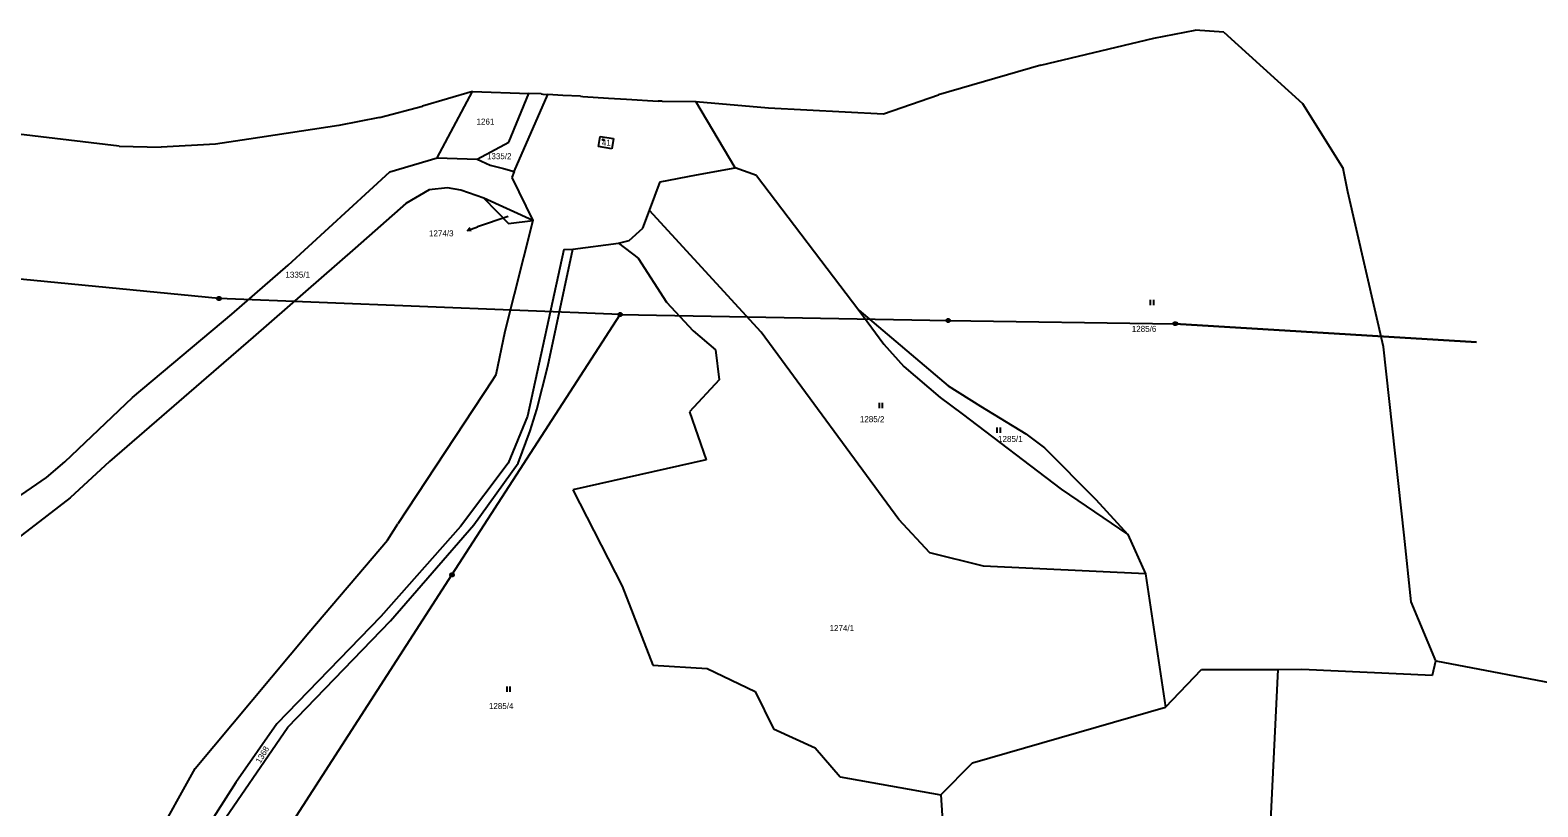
# Model space of a CAD drawing. Extents: x -852001 to -842497, y -1063614 to -1052182.
# Drawn here: x -843350.2 to -842923.7, y -1061084.1 to -1060864.4 of the extents above; entities that cross this region are included whole.
import ezdxf

# ---------------------------------------------------------------- set-up
doc = ezdxf.new("R2010")
doc.units = 0
for name, color, linetype in [('Default', 7, 'Continuous'), ('KN_HRANICE', 7, 'Continuous'), ('KN_KULTURY', 7, 'Continuous'), ('KN_PARCELY', 7, 'Continuous'), ('KN_VEDENI', 7, 'Continuous')]:
    doc.layers.add(name, color=color, linetype=linetype)

# ---------------------------------------------------------------- blocks, each defined once
blk = doc.blocks.new('306')
at = {"layer": 'Default'}
for p, q in [((-0.5, 1.5), (-0.5, 0)), ((0.5, 0), (0.5, 1.5))]:
    blk.add_line(p, q, dxfattribs=at)
blk = doc.blocks.new('10292')
at = {"layer": 'Default'}
blk.add_line((0, 3), (0, 0), dxfattribs=at)
blk.add_lwpolyline([(-0.5, 2), (0, 3), (0.5, 2)], dxfattribs=at)
blk = doc.blocks.new('402')
at = {"layer": 'Default'}
blk.add_lwpolyline([(0.09, 0.15), (0.18, 0), (0.09, -0.15), (-0.09, -0.15), (-0.18, 0), (-0.09, 0.15), (0.09, 0.15)], dxfattribs=at)
blk = doc.blocks.new('601')
at = {"layer": 'Default'}
blk.add_lwpolyline([(-0.15, 0.48), (0.16, 0.48), (0.41, 0.3), (0.51, 0.01), (0.41, -0.28), (0.16, -0.46), (-0.15, -0.46), (-0.4, -0.28), (-0.5, 0.01), (-0.4, 0.3), (-0.15, 0.48), (-0.12, 0.44), (0.12, 0.44), (0.28, 0.36), (-0.28, 0.36), (-0.36, 0.28), (0.36, 0.28), (0.36, 0.2), (-0.36, 0.2), (-0.4, 0.12), (0.4, 0.12), (0.44, 0.04), (-0.44, 0.04), (-0.44, -0.04), (0.44, -0.04), (0.41, -0.12), (-0.4, -0.12), (-0.39, -0.2), (0.42, -0.2), (0.37, -0.28), (-0.35, -0.28), (-0.27, -0.36), (0.29, -0.36), (0.18, -0.44), (-0.16, -0.44)], dxfattribs=at)

msp = doc.modelspace()

# ---------------------------------------------------------------- linework, layer by layer
at = {"layer": 'KN_HRANICE'}
for p, q in [((-843064.32, -1060874.28), (-843032.31, -1060866.65)), ((-843064.32, -1060874.28), (-843032.31, -1060866.65)), ((-843032.31, -1060866.65), (-843020.63, -1060864.4)), ((-843032.31, -1060866.65), (-843020.63, -1060864.4)), ((-843012.57, -1060864.94), (-843020.63, -1060864.4)), ((-843012.57, -1060864.94), (-843020.63, -1060864.4)), ((-843012.57, -1060864.94), (-842990.23, -1060885.14)), ((-843012.57, -1060864.94), (-842990.23, -1060885.14)), ((-843064.32, -1060874.28), (-843093.26, -1060882.66)), ((-843064.32, -1060874.28), (-843093.26, -1060882.66)), ((-843225.11, -1060881.71), (-843239.22, -1060885.87)), ((-843225.11, -1060881.71), (-843239.22, -1060885.87)), ((-843235.12, -1060900.55), (-843225.11, -1060881.71)), ((-843235.12, -1060900.55), (-843225.11, -1060881.71)), ((-843225.11, -1060881.71), (-843209.15, -1060882.31)), ((-843225.11, -1060881.71), (-843209.15, -1060882.31)), ((-843214.79, -1060896.05), (-843209.15, -1060882.31)), ((-843214.79, -1060896.05), (-843209.15, -1060882.31)), ((-843213.33, -1060904.4), (-843203.75, -1060882.57)), ((-843213.33, -1060904.4), (-843203.75, -1060882.57)), ((-843205.7, -1060882.44), (-843209.15, -1060882.31)), ((-843205.7, -1060882.44), (-843209.15, -1060882.31)), ((-843205.7, -1060882.44), (-843205.23, -1060882.46)), ((-843205.7, -1060882.44), (-843205.23, -1060882.46)), ((-843205.23, -1060882.46), (-843203.75, -1060882.57)), ((-843205.23, -1060882.46), (-843203.75, -1060882.57)), ((-843199.54, -1060882.89), (-843203.75, -1060882.57)), ((-843199.54, -1060882.89), (-843203.75, -1060882.57)), ((-843194.49, -1060883.11), (-843199.54, -1060882.89)), ((-843194.49, -1060883.11), (-843199.54, -1060882.89)), ((-843194.49, -1060883.11), (-843193.83, -1060883.16)), ((-843194.49, -1060883.11), (-843193.83, -1060883.16)), ((-843193.83, -1060883.16), (-843186.65, -1060883.65)), ((-843193.83, -1060883.16), (-843186.65, -1060883.65)), ((-843186.65, -1060883.65), (-843181.53, -1060883.94)), ((-843186.65, -1060883.65), (-843181.53, -1060883.94)), ((-843181.53, -1060883.94), (-843172.6, -1060884.44)), ((-843181.53, -1060883.94), (-843172.6, -1060884.44)), ((-843108.83, -1060888.03), (-843093.26, -1060882.66)), ((-843108.83, -1060888.03), (-843093.26, -1060882.66)), ((-843251.36, -1060889.09), (-843239.22, -1060885.87)), ((-843251.36, -1060889.09), (-843239.22, -1060885.87)), ((-843171.4, -1060884.51), (-843172.6, -1060884.44)), ((-843171.4, -1060884.51), (-843172.6, -1060884.44)), ((-843171.4, -1060884.51), (-843161.91, -1060884.61)), ((-843171.4, -1060884.51), (-843161.91, -1060884.61)), ((-843150.73, -1060903.38), (-843161.91, -1060884.61)), ((-843161.91, -1060884.61), (-843141.32, -1060886.33)), ((-843150.73, -1060903.38), (-843161.91, -1060884.61)), ((-843161.91, -1060884.61), (-843141.32, -1060886.33)), ((-843141.32, -1060886.33), (-843108.83, -1060888.03)), ((-843141.32, -1060886.33), (-843108.83, -1060888.03)), ((-842990.23, -1060885.14), (-842978.75, -1060903.57)), ((-842990.23, -1060885.14), (-842978.75, -1060903.57)), ((-843262.86, -1060891.35), (-843288.37, -1060895.21)), ((-843262.86, -1060891.35), (-843288.37, -1060895.21)), ((-843251.36, -1060889.09), (-843262.86, -1060891.35)), ((-843251.36, -1060889.09), (-843262.86, -1060891.35)), ((-843325.03, -1060897.23), (-843357.51, -1060893.3)), ((-843325.03, -1060897.23), (-843357.51, -1060893.3)), ((-843297.83, -1060896.61), (-843313.19, -1060897.47)), ((-843297.83, -1060896.61), (-843313.19, -1060897.47)), ((-843288.37, -1060895.21), (-843297.83, -1060896.61)), ((-843288.37, -1060895.21), (-843297.83, -1060896.61)), ((-843223.73, -1060900.84), (-843214.79, -1060896.05)), ((-843223.73, -1060900.84), (-843214.79, -1060896.05)), ((-843189.44, -1060897.32), (-843188.98, -1060894.44)), ((-843189.44, -1060897.32), (-843188.98, -1060894.44)), ((-843188.98, -1060894.44), (-843185.15, -1060895.05)), ((-843188.98, -1060894.44), (-843185.15, -1060895.05)), ((-843185.15, -1060895.05), (-843185.63, -1060897.93)), ((-843185.15, -1060895.05), (-843185.63, -1060897.93)), ((-843325.03, -1060897.23), (-843313.19, -1060897.47)), ((-843325.03, -1060897.23), (-843313.19, -1060897.47)), ((-843248.48, -1060904.49), (-843235.12, -1060900.55)), ((-843248.48, -1060904.49), (-843235.12, -1060900.55)), ((-843235.12, -1060900.55), (-843223.73, -1060900.84)), ((-843235.12, -1060900.55), (-843223.73, -1060900.84)), ((-843223.73, -1060900.84), (-843220.1, -1060902.56)), ((-843223.73, -1060900.84), (-843220.1, -1060902.56)), ((-843185.63, -1060897.93), (-843189.44, -1060897.32)), ((-843185.63, -1060897.93), (-843189.44, -1060897.32)), ((-843277.23, -1060930.87), (-843248.48, -1060904.49)), ((-843277.23, -1060930.87), (-843248.48, -1060904.49)), ((-843220.1, -1060902.56), (-843216.33, -1060903.57)), ((-843220.1, -1060902.56), (-843216.33, -1060903.57)), ((-843216.33, -1060903.57), (-843213.33, -1060904.4)), ((-843216.33, -1060903.57), (-843213.33, -1060904.4)), ((-843213.33, -1060904.4), (-843213.93, -1060906.06)), ((-843213.33, -1060904.4), (-843213.93, -1060906.06)), ((-843171.95, -1060907.34), (-843161.71, -1060905.31)), ((-843171.95, -1060907.34), (-843161.71, -1060905.31)), ((-843161.71, -1060905.31), (-843150.73, -1060903.38)), ((-843161.71, -1060905.31), (-843150.73, -1060903.38)), ((-843144.7, -1060905.52), (-843150.73, -1060903.38)), ((-843144.7, -1060905.52), (-843150.73, -1060903.38)), ((-843144.7, -1060905.52), (-843115.75, -1060943.6)), ((-843144.7, -1060905.52), (-843115.75, -1060943.6)), ((-842977.46, -1060910.13), (-842978.75, -1060903.57)), ((-842977.46, -1060910.13), (-842978.75, -1060903.57)), ((-843237.37, -1060909.57), (-843243.96, -1060913.41)), ((-843237.37, -1060909.57), (-843243.96, -1060913.41)), ((-843232.2, -1060908.98), (-843237.37, -1060909.57)), ((-843232.2, -1060908.98), (-843237.37, -1060909.57)), ((-843228.36, -1060909.65), (-843232.2, -1060908.98)), ((-843228.36, -1060909.65), (-843232.2, -1060908.98)), ((-843221.86, -1060911.9), (-843228.36, -1060909.65)), ((-843221.86, -1060911.9), (-843228.36, -1060909.65)), ((-843213.93, -1060906.06), (-843208.03, -1060918.24)), ((-843213.93, -1060906.06), (-843208.03, -1060918.24)), ((-843175, -1060915.37), (-843171.95, -1060907.34)), ((-843175, -1060915.37), (-843171.95, -1060907.34)), ((-843243.96, -1060913.41), (-843258.31, -1060926.09)), ((-843243.96, -1060913.41), (-843258.31, -1060926.09)), ((-843208.03, -1060918.24), (-843221.86, -1060911.9)), ((-843221.86, -1060911.9), (-843214.93, -1060919.08)), ((-843208.03, -1060918.24), (-843221.86, -1060911.9)), ((-843221.86, -1060911.9), (-843214.93, -1060919.08)), ((-842967.37, -1060953.92), (-842977.46, -1060910.13)), ((-842967.37, -1060953.92), (-842977.46, -1060910.13)), ((-843208.03, -1060918.24), (-843215.95, -1060949.67)), ((-843208.03, -1060918.24), (-843215.95, -1060949.67)), ((-843214.93, -1060919.08), (-843208.03, -1060918.24)), ((-843214.93, -1060919.08), (-843208.03, -1060918.24)), ((-843176.93, -1060920.36), (-843175, -1060915.37)), ((-843176.93, -1060920.36), (-843175, -1060915.37)), ((-843143.39, -1060949.78), (-843175, -1060915.37)), ((-843143.39, -1060949.78), (-843175, -1060915.37)), ((-843180.81, -1060923.87), (-843176.93, -1060920.36)), ((-843180.81, -1060923.87), (-843176.93, -1060920.36)), ((-843258.31, -1060926.09), (-843287.12, -1060951.22)), ((-843258.31, -1060926.09), (-843287.12, -1060951.22)), ((-843199.26, -1060926.45), (-843209.54, -1060973.59)), ((-843199.26, -1060926.45), (-843209.54, -1060973.59)), ((-843203.81, -1060959.45), (-843196.68, -1060926.36)), ((-843203.81, -1060959.45), (-843196.68, -1060926.36)), ((-843199.26, -1060926.45), (-843196.68, -1060926.36)), ((-843199.26, -1060926.45), (-843196.68, -1060926.36)), ((-843196.68, -1060926.36), (-843183.76, -1060924.6)), ((-843196.68, -1060926.36), (-843183.76, -1060924.6)), ((-843183.76, -1060924.6), (-843180.81, -1060923.87)), ((-843183.76, -1060924.6), (-843180.81, -1060923.87)), ((-843183.76, -1060924.6), (-843178.22, -1060928.93)), ((-843183.76, -1060924.6), (-843178.22, -1060928.93)), ((-843293.16, -1060944.7), (-843277.23, -1060930.87)), ((-843293.16, -1060944.7), (-843277.23, -1060930.87)), ((-843178.22, -1060928.93), (-843170.21, -1060941.29)), ((-843178.22, -1060928.93), (-843170.21, -1060941.29)), ((-843170.21, -1060941.29), (-843162.66, -1060949.41)), ((-843170.21, -1060941.29), (-843162.66, -1060949.41)), ((-843115.75, -1060943.6), (-843090.55, -1060965)), ((-843115.75, -1060943.6), (-843108.75, -1060953.18)), ((-843115.75, -1060943.6), (-843090.55, -1060965)), ((-843115.75, -1060943.6), (-843108.75, -1060953.18)), ((-843321.26, -1060968.32), (-843293.16, -1060944.7)), ((-843321.26, -1060968.32), (-843293.16, -1060944.7)), ((-843287.12, -1060951.22), (-843327.82, -1060986.38)), ((-843287.12, -1060951.22), (-843327.82, -1060986.38)), ((-843215.95, -1060949.67), (-843218.53, -1060961.86)), ((-843215.95, -1060949.67), (-843218.53, -1060961.86)), ((-843162.66, -1060949.41), (-843156.37, -1060954.79)), ((-843162.66, -1060949.41), (-843156.37, -1060954.79)), ((-843104.5, -1061002.79), (-843143.39, -1060949.78)), ((-843104.5, -1061002.79), (-843143.39, -1060949.78)), ((-843156.37, -1060954.79), (-843155.34, -1060963.26)), ((-843156.37, -1060954.79), (-843155.34, -1060963.26)), ((-843108.75, -1060953.18), (-843103.03, -1060959.54)), ((-843108.75, -1060953.18), (-843103.03, -1060959.54)), ((-842961.46, -1061007.26), (-842967.37, -1060953.92)), ((-842961.46, -1061007.26), (-842967.37, -1060953.92)), ((-843206.9, -1060971.7), (-843203.81, -1060959.45)), ((-843206.9, -1060971.7), (-843203.81, -1060959.45)), ((-843103.03, -1060959.54), (-843092.79, -1060968.31)), ((-843103.03, -1060959.54), (-843092.79, -1060968.31)), ((-843219.46, -1060963.42), (-843246.2, -1061004)), ((-843219.46, -1060963.42), (-843246.2, -1061004)), ((-843218.53, -1060961.86), (-843219.46, -1060963.42)), ((-843218.53, -1060961.86), (-843219.46, -1060963.42)), ((-843155.34, -1060963.26), (-843163.69, -1060972.3)), ((-843155.34, -1060963.26), (-843163.69, -1060972.3)), ((-843090.55, -1060965), (-843081.35, -1060970.7)), ((-843090.55, -1060965), (-843081.35, -1060970.7)), ((-843340.43, -1060986.5), (-843321.26, -1060968.32)), ((-843340.43, -1060986.5), (-843321.26, -1060968.32)), ((-843092.79, -1060968.31), (-843086.55, -1060972.88)), ((-843092.79, -1060968.31), (-843086.55, -1060972.88)), ((-843209.54, -1060973.59), (-843215.02, -1060986.91)), ((-843209.54, -1060973.59), (-843215.02, -1060986.91)), ((-843208.73, -1060977.76), (-843206.9, -1060971.7)), ((-843208.73, -1060977.76), (-843206.9, -1060971.7)), ((-843163.69, -1060972.3), (-843159, -1060985.92)), ((-843163.69, -1060972.3), (-843159, -1060985.92)), ((-843086.55, -1060972.88), (-843058.5, -1060994.2)), ((-843086.55, -1060972.88), (-843058.5, -1060994.2)), ((-843081.35, -1060970.7), (-843068.56, -1060978.6)), ((-843081.35, -1060970.7), (-843068.56, -1060978.6)), ((-843212.16, -1060986.9), (-843208.73, -1060977.76)), ((-843212.16, -1060986.9), (-843208.73, -1060977.76)), ((-843068.56, -1060978.6), (-843063.26, -1060982.5)), ((-843068.56, -1060978.6), (-843063.26, -1060982.5)), ((-843063.26, -1060982.5), (-843048.77, -1060997.1)), ((-843063.26, -1060982.5), (-843048.77, -1060997.1)), ((-843345.65, -1060990.89), (-843340.43, -1060986.5)), ((-843345.65, -1060990.89), (-843340.43, -1060986.5)), ((-843327.82, -1060986.38), (-843338.91, -1060996.63)), ((-843327.82, -1060986.38), (-843338.91, -1060996.63)), ((-843159, -1060985.92), (-843196.74, -1060994.44)), ((-843159, -1060985.92), (-843196.74, -1060994.44)), ((-843381.23, -1061015.4), (-843345.65, -1060990.89)), ((-843381.23, -1061015.4), (-843345.65, -1060990.89)), ((-843215.02, -1060986.91), (-843228.52, -1061004.77)), ((-843215.02, -1060986.91), (-843228.52, -1061004.77)), ((-843224.73, -1061004.27), (-843212.16, -1060986.9)), ((-843224.73, -1061004.27), (-843212.16, -1060986.9)), ((-843196.74, -1060994.44), (-843182.79, -1061021.68)), ((-843196.74, -1060994.44), (-843182.79, -1061021.68)), ((-843058.5, -1060994.2), (-843039.68, -1061007.03)), ((-843058.5, -1060994.2), (-843039.68, -1061007.03)), ((-843338.91, -1060996.63), (-843345.5, -1061001.79)), ((-843338.91, -1060996.63), (-843345.5, -1061001.79)), ((-843048.77, -1060997.1), (-843039.68, -1061007.03)), ((-843048.77, -1060997.1), (-843039.68, -1061007.03)), ((-843345.5, -1061001.79), (-843365.29, -1061016.94)), ((-843345.5, -1061001.79), (-843365.29, -1061016.94)), ((-843095.72, -1061012.25), (-843104.5, -1061002.79)), ((-843095.72, -1061012.25), (-843104.5, -1061002.79)), ((-843228.52, -1061004.77), (-843251.03, -1061030.24)), ((-843228.52, -1061004.77), (-843251.03, -1061030.24)), ((-843249.11, -1061008.62), (-843246.2, -1061004)), ((-843249.11, -1061008.62), (-843246.2, -1061004)), ((-843248.28, -1061031.48), (-843224.73, -1061004.27)), ((-843248.28, -1061031.48), (-843224.73, -1061004.27)), ((-843039.68, -1061007.03), (-843034.71, -1061018.15)), ((-843039.68, -1061007.03), (-843034.71, -1061018.15)), ((-842959.53, -1061026.07), (-842961.46, -1061007.26)), ((-842959.53, -1061026.07), (-842961.46, -1061007.26)), ((-843271.39, -1061034.78), (-843249.11, -1061008.62)), ((-843271.39, -1061034.78), (-843249.11, -1061008.62)), ((-843080.49, -1061016.03), (-843095.72, -1061012.25)), ((-843080.49, -1061016.03), (-843095.72, -1061012.25)), ((-843034.71, -1061018.15), (-843080.49, -1061016.03)), ((-843034.71, -1061018.15), (-843080.49, -1061016.03)), ((-843034.71, -1061018.15), (-843029, -1061055.88)), ((-843034.71, -1061018.15), (-843029, -1061055.88)), ((-843182.79, -1061021.68), (-843174.09, -1061043.99)), ((-843182.79, -1061021.68), (-843174.09, -1061043.99)), ((-842952.56, -1061042.8), (-842959.53, -1061026.07)), ((-842952.56, -1061042.8), (-842959.53, -1061026.07)), ((-843251.03, -1061030.24), (-843280.43, -1061060.56)), ((-843251.03, -1061030.24), (-843280.43, -1061060.56)), ((-843277.32, -1061061.53), (-843248.28, -1061031.48)), ((-843277.32, -1061061.53), (-843248.28, -1061031.48)), ((-843303.51, -1061073.19), (-843271.39, -1061034.78)), ((-843303.51, -1061073.19), (-843271.39, -1061034.78)), ((-843174.09, -1061043.99), (-843158.65, -1061044.91)), ((-843174.09, -1061043.99), (-843158.65, -1061044.91)), ((-843158.65, -1061044.91), (-843145.15, -1061051.43)), ((-843158.65, -1061044.91), (-843145.15, -1061051.43)), ((-843029, -1061055.88), (-843018.85, -1061045.26)), ((-843029, -1061055.88), (-843018.85, -1061045.26)), ((-843018.85, -1061045.26), (-842997.27, -1061045.19)), ((-843018.85, -1061045.26), (-842997.27, -1061045.19)), ((-842997.27, -1061045.19), (-843003.46, -1061176.51)), ((-842997.27, -1061045.19), (-843003.46, -1061176.51)), ((-842997.27, -1061045.19), (-842990.47, -1061045.17)), ((-842997.27, -1061045.19), (-842990.47, -1061045.17)), ((-842990.47, -1061045.17), (-842953.48, -1061046.83)), ((-842990.47, -1061045.17), (-842953.48, -1061046.83)), ((-842953.48, -1061046.83), (-842952.56, -1061042.8)), ((-842953.48, -1061046.83), (-842952.56, -1061042.8)), ((-842952.56, -1061042.8), (-842906.85, -1061051.49)), ((-842952.56, -1061042.8), (-842906.85, -1061051.49)), ((-843145.15, -1061051.43), (-843139.92, -1061062)), ((-843145.15, -1061051.43), (-843139.92, -1061062)), ((-843083.59, -1061071.62), (-843029, -1061055.88)), ((-843083.59, -1061071.62), (-843029, -1061055.88)), ((-843298.14, -1061091.86), (-843277.32, -1061061.53)), ((-843298.14, -1061091.86), (-843277.32, -1061061.53)), ((-843280.43, -1061060.56), (-843292.07, -1061077.21)), ((-843280.43, -1061060.56), (-843292.07, -1061077.21)), ((-843139.92, -1061062), (-843128.14, -1061067.38)), ((-843139.92, -1061062), (-843128.14, -1061067.38)), ((-843128.14, -1061067.38), (-843121.05, -1061075.62)), ((-843128.14, -1061067.38), (-843121.05, -1061075.62)), ((-843092.57, -1061080.66), (-843083.59, -1061071.62)), ((-843092.57, -1061080.66), (-843083.59, -1061071.62)), ((-843322.7, -1061107.68), (-843303.51, -1061073.19)), ((-843322.7, -1061107.68), (-843303.51, -1061073.19)), ((-843121.05, -1061075.62), (-843092.57, -1061080.66)), ((-843121.05, -1061075.62), (-843092.57, -1061080.66)), ((-843292.07, -1061077.21), (-843300.54, -1061090.49)), ((-843292.07, -1061077.21), (-843300.54, -1061090.49)), ((-843092.57, -1061080.66), (-843091.33, -1061100.54)), ((-843092.57, -1061080.66), (-843091.33, -1061100.54))]:
    msp.add_line(p, q, dxfattribs=at)
at = {"layer": 'KN_PARCELY'}
msp.add_line((-843215.01, -1060917.06), (-843223.69, -1060920.04), dxfattribs=at)
msp.add_line((-843215.01, -1060917.06), (-843223.69, -1060920.04), dxfattribs=at)
at = {"layer": 'KN_VEDENI'}
for p, q in [((-843296.82, -1060940.33), (-843386.05, -1060931.6)), ((-843296.82, -1060940.33), (-843386.05, -1060931.6)), ((-843183.31, -1060944.79), (-843296.82, -1060940.33)), ((-843183.31, -1060944.79), (-843296.82, -1060940.33)), ((-843230.89, -1061018.43), (-843183.31, -1060944.79)), ((-843230.89, -1061018.43), (-843183.31, -1060944.79)), ((-843183.31, -1060944.79), (-843090.51, -1060946.5)), ((-843183.31, -1060944.79), (-843090.51, -1060946.5)), ((-843090.51, -1060946.5), (-843026.26, -1060947.42)), ((-843090.51, -1060946.5), (-843026.26, -1060947.42)), ((-843026.26, -1060947.42), (-842941.06, -1060952.64)), ((-842941.06, -1060952.64), (-843026.26, -1060947.42)), ((-843026.26, -1060947.42), (-842941.06, -1060952.64)), ((-842941.06, -1060952.64), (-843026.26, -1060947.42)), ((-843275.72, -1061087.95), (-843230.89, -1061018.43)), ((-843275.72, -1061087.95), (-843230.89, -1061018.43))]:
    msp.add_line(p, q, dxfattribs=at)

# ---------------------------------------------------------------- block references
at = {"layer": 'KN_KULTURY'}
for name, p in [('402', (-843188.09, -1060895.37)), ('402', (-843188.09, -1060895.37)), ('306', (-843032.86, -1060942.2)), ('306', (-843032.86, -1060942.2)), ('306', (-843109.56, -1060971.3)), ('306', (-843109.56, -1060971.3)), ('306', (-843076.25, -1060978.29)), ('306', (-843076.25, -1060978.29)), ('306', (-843214.9, -1061051.56)), ('306', (-843214.9, -1061051.56))]:
    msp.add_blockref(name, p, dxfattribs=at)
at = {"layer": 'KN_PARCELY', "rotation": 108.976573}
msp.add_blockref('10292', (-843223.69, -1060920.04), dxfattribs=at)
msp.add_blockref('10292', (-843223.69, -1060920.04), dxfattribs=at)
at = {"layer": 'KN_VEDENI'}
for p in [(-843296.82, -1060940.33), (-843296.82, -1060940.33), (-843183.31, -1060944.79), (-843183.31, -1060944.79), (-843090.51, -1060946.5), (-843090.51, -1060946.5), (-843026.26, -1060947.42), (-843026.26, -1060947.42), (-843230.89, -1061018.43), (-843230.89, -1061018.43)]:
    msp.add_blockref('601', p, dxfattribs=at)

# ---------------------------------------------------------------- texts
at = {"layer": 'KN_PARCELY'}
for s, height, p in [('1261', 1.7, (-843223.95, -1060891.11)), ('1261', 1.7, (-843223.95, -1060891.11)), ('41', 1.7, (-843188.49, -1060897.08)), ('41', 1.7, (-843188.49, -1060897.08)), ('1335/2', 1.7, (-843221, -1060900.89)), ('1335/2', 1.7, (-843221, -1060900.89)), ('1274/3', 0.1, (-843215.31, -1060917.06)), ('1274/3', 0.1, (-843215.31, -1060917.06)), ('1274/3', 1.7, (-843237.4, -1060922.72)), ('1274/3', 1.7, (-843237.4, -1060922.72)), ('1335/1', 1.7, (-843278.01, -1060934.41)), ('1335/1', 1.7, (-843278.01, -1060934.41)), ('1285/6', 1.7, (-843038.57, -1060949.73)), ('1285/6', 1.7, (-843038.57, -1060949.73)), ('1285/2', 1.7, (-843115.5, -1060975.27)), ('1285/2', 1.7, (-843115.5, -1060975.27)), ('1285/1', 1.7, (-843076.4, -1060980.86)), ('1285/1', 1.7, (-843076.4, -1060980.86)), ('1274/1', 1.7, (-843124.07, -1061034.36)), ('1274/1', 1.7, (-843124.07, -1061034.36)), ('1285/4', 1.7, (-843220.45, -1061056.41)), ('1285/4', 1.7, (-843220.45, -1061056.41))]:
    msp.add_text(s, height=height, dxfattribs=at).set_placement(p)
msp.add_text('1368', height=1.7, rotation=59.702, dxfattribs=at).set_placement((-843285.08, -1061071.93))
msp.add_text('1368', height=1.7, rotation=59.702, dxfattribs=at).set_placement((-843285.08, -1061071.93))

doc.saveas('drawing.dxf')
